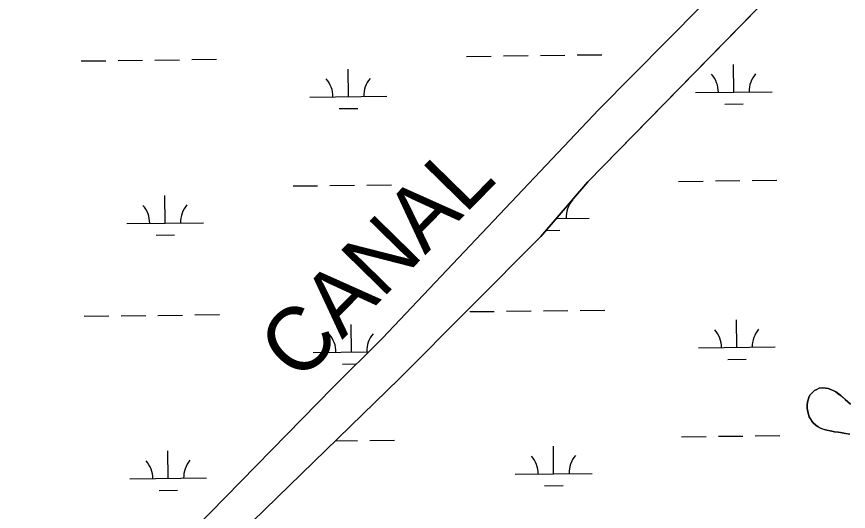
# Model space of a CAD drawing. Extents: x 3694830 to 3732949, y 415201 to 440970.
# Drawn here: x 3727757 to 3728840, y 423856 to 424500 of the extents above; entities that cross this region are included whole.
import ezdxf

# ---------------------------------------------------------------- set-up
doc = ezdxf.new("R2010")
doc.units = 0
for name, color, linetype in [('V-RIVR-IDEN', 7, 'Continuous'), ('V-TOPO-SHOR', 7, 'Continuous'), ('V-WETL-SWMP', 7, 'Continuous')]:
    doc.layers.add(name, color=color, linetype=linetype)

msp = doc.modelspace()

# ---------------------------------------------------------------- linework, layer by layer
at = {"layer": 'V-TOPO-SHOR'}
for points in [[(3728233.5, 424081.2), (3728515.2, 424379.1), (3728870.6, 424738.9), (3729193.8, 425065.4), (3729215.7, 425087)], [(3729106.1, 424899.4), (3729052.4, 424844.4), (3728783.1, 424574.1), (3728500.9, 424285), (3728439.5, 424213.6), (3728254.9, 424028.2)], [(3727762.1, 423629.1), (3727771.6, 423629.9), (3727785.1, 423637), (3727821.4, 423667.1), (3727929, 423772.2), (3728168.7, 424017.2), (3728233.5, 424081.2)], [(3727817.4, 423555.6), (3727815.9, 423567.4), (3727821.4, 423585.6), (3727838, 423610.1), (3727877.6, 423651.2), (3727965.4, 423749.2), (3728064.2, 423842.5), (3728254.9, 424028.2)], [(3728821.9, 423959.3), (3728818.4, 423960.3), (3728814, 423961.1), (3728810.2, 423961.8), (3728806.9, 423962.9), (3728803.7, 423964.1), (3728800.6, 423965.7), (3728797.4, 423967.9), (3728794.3, 423970.8), (3728792.3, 423973), (3728790.6, 423976), (3728789.1, 423978.8), (3728788.1, 423982), (3728787.3, 423985.7), (3728786.4, 423989.6), (3728786.4, 423993.9), (3728786.7, 423997.7), (3728787.7, 424000.9), (3728788.6, 424003.9), (3728789.9, 424007), (3728792.3, 424009.8), (3728795.8, 424012.9), (3728799, 424014.6), (3728802, 424016), (3728806.6, 424016.5), (3728810.2, 424016.2), (3728813.6, 424015.7), (3728817.3, 424014.5), (3728820.9, 424012.8), (3728823.8, 424011.3), (3728826.8, 424008.9), (3728830.1, 424006.6), (3728833.2, 424003.8), (3728835.8, 424001.5), (3728839.1, 423998.3), (3728842.6, 423995.2)], [(3728841.9, 423956.2), (3728838.6, 423956.7), (3728834.2, 423957.3), (3728829.8, 423958.3), (3728826.5, 423958.6), (3728821.9, 423959.3)]]:
    msp.add_lwpolyline(points, dxfattribs=at)
at = {"layer": 'V-WETL-SWMP'}
for p, q in [((3728500.9, 424285), (3728783.1, 424574.1)), ((3727841, 424442.5), (3727873, 424442.8)), ((3727889, 424443), (3727921, 424443.4)), ((3727937, 424443.6), (3727969, 424444)), ((3727985, 424444.2), (3728017, 424444.6)), ((3728342.9, 424448.4), (3728374.9, 424448.8)), ((3728390.9, 424449), (3728422.9, 424449.4)), ((3728438.9, 424449.6), (3728470.9, 424450)), ((3728486.9, 424450.2), (3728518.9, 424450.5)), ((3728188.9, 424395.9), (3728188.5, 424431.9)), ((3728690.8, 424401.8), (3728690.4, 424437.8)), ((3728640.8, 424401.2), (3728740.8, 424402.4)), ((3728138.9, 424395.3), (3728238.9, 424396.5)), ((3728177.1, 424380.3), (3728201.1, 424380.6)), ((3728679, 424386.3), (3728703, 424386.6)), ((3728116.9, 424279.6), (3728148.9, 424279.9)), ((3728164.9, 424280.1), (3728196.9, 424280.5)), ((3728212.9, 424280.7), (3728244.9, 424281.1)), ((3728439.5, 424213.6), (3728500.9, 424285)), ((3728618.8, 424285.5), (3728650.8, 424285.9)), ((3728666.8, 424286.1), (3728698.8, 424286.5)), ((3728714.8, 424286.7), (3728746.8, 424287.1)), ((3727950.4, 424231.1), (3727950, 424267.1)), ((3728459.8, 424237.2), (3728502.3, 424237.7)), ((3727900.4, 424230.5), (3728000.4, 424231.7)), ((3727938.6, 424215.6), (3727962.6, 424215.9)), ((3728446.4, 424221.6), (3728464.4, 424221.8)), ((3728254.9, 424028.2), (3728439.5, 424213.6)), ((3728394.9, 424116.4), (3728426.9, 424116.7)), ((3728442.9, 424116.9), (3728474.8, 424117.3)), ((3728490.8, 424117.5), (3728522.8, 424117.9)), ((3727845, 424109.8), (3727877, 424110.2)), ((3727893, 424110.4), (3727925, 424110.8)), ((3727941, 424110.9), (3727973, 424111.3)), ((3727989, 424111.5), (3728021, 424111.9)), ((3728346.9, 424115.8), (3728378.9, 424116.2)), ((3728192.9, 424063.2), (3728192.5, 424099.2)), ((3728694.8, 424069.2), (3728694.3, 424105.2)), ((3728142.9, 424062.6), (3728215.5, 424063.5)), ((3728644.8, 424068.6), (3728744.8, 424069.8)), ((3728682.9, 424053.6), (3728706.9, 424053.9)), ((3728181.1, 424047.6), (3728199.7, 424047.9)), ((3728064.2, 423842.5), (3728254.9, 424028.2)), ((3728792.3, 424009.8), (3728789.9, 424007)), ((3728795.8, 424012.9), (3728792.3, 424009.8)), ((3728799, 424014.6), (3728795.8, 424012.9)), ((3728802, 424016), (3728799, 424014.6)), ((3728806.6, 424016.5), (3728802, 424016)), ((3728810.2, 424016.2), (3728806.6, 424016.5)), ((3728813.6, 424015.7), (3728810.2, 424016.2)), ((3728817.3, 424014.5), (3728813.6, 424015.7)), ((3728820.9, 424012.8), (3728817.3, 424014.5)), ((3728823.8, 424011.3), (3728820.9, 424012.8)), ((3728830.1, 424006.6), (3728823.8, 424011.3)), ((3728786.7, 423997.7), (3728786.4, 423993.9)), ((3728788.6, 424003.9), (3728786.7, 423997.7)), ((3728789.9, 424007), (3728788.6, 424003.9)), ((3728835.8, 424001.5), (3728830.1, 424006.6)), ((3728839.1, 423998.3), (3728835.8, 424001.5)), ((3728842.6, 423995.2), (3728839.1, 423998.3)), ((3728786.4, 423993.9), (3728786.4, 423989.6)), ((3728786.4, 423989.6), (3728788.1, 423982)), ((3728788.1, 423982), (3728789.1, 423978.8)), ((3728789.1, 423978.8), (3728792.3, 423973)), ((3728792.3, 423973), (3728794.3, 423970.8)), ((3728794.3, 423970.8), (3728797.4, 423967.9)), ((3728797.4, 423967.9), (3728800.6, 423965.7)), ((3728800.6, 423965.7), (3728803.7, 423964.1)), ((3728718.7, 423954), (3728750.7, 423954.4)), ((3728803.7, 423964.1), (3728810.2, 423961.8)), ((3728810.2, 423961.8), (3728818.4, 423960.3)), ((3728818.4, 423960.3), (3728821.9, 423959.3)), ((3728821.9, 423959.3), (3728826.5, 423958.6)), ((3728826.5, 423958.6), (3728829.8, 423958.3)), ((3728829.8, 423958.3), (3728834.2, 423957.3)), ((3728834.2, 423957.3), (3728841.9, 423956.2)), ((3728172, 423947.5), (3728200.8, 423947.9)), ((3728216.8, 423948.1), (3728248.8, 423948.4)), ((3728622.7, 423952.9), (3728654.7, 423953.3)), ((3728670.7, 423953.5), (3728702.7, 423953.8)), ((3727954.4, 423898.5), (3727953.9, 423934.5)), ((3728456.2, 423904.5), (3728455.8, 423940.5)), ((3728406.2, 423903.9), (3728506.2, 423905.1)), ((3727904.4, 423897.9), (3728004.4, 423899.1)), ((3728444.4, 423888.9), (3728468.4, 423889.2)), ((3727942.5, 423882.9), (3727966.5, 423883.2))]:
    msp.add_line(p, q, dxfattribs=at)
for points in [[(3728870.6, 424738.9), (3728515.2, 424379.1)], [(3728515.2, 424379.1), (3728233.5, 424081.2), (3728168.7, 424017.2), (3727929, 423772.2), (3727821.4, 423667.1), (3727785.1, 423637), (3727771.6, 423629.9), (3727762.1, 423629.1), (3727748.7, 423664.7)]]:
    msp.add_lwpolyline(points, dxfattribs=at)
for centre, start, end in [((3728244.1, 424397), 139.9115, 181.4552), ((3728635.5, 424401.7), 359.9115, 41.4552), ((3728746, 424403), 139.9115, 181.4552), ((3728133.7, 424395.7), 359.9115, 41.4552), ((3728507.5, 424238.3), 139.9115, 181.4552), ((3727895.1, 424231), 359.9115, 41.4552), ((3728005.6, 424232.3), 139.9115, 181.4552), ((3728137.6, 424063), 359.9115, 41.4552), ((3728248.1, 424064.3), 139.9115, 181.4552), ((3728639.5, 424069), 359.9115, 41.4552), ((3728750, 424070.3), 139.9115, 181.4552), ((3727899.1, 423898.3), 359.9115, 41.4552), ((3728009.6, 423899.6), 139.9115, 181.4552), ((3728401, 423904.3), 359.9115, 41.4552), ((3728511.5, 423905.6), 139.9115, 181.4552)]:
    msp.add_arc(centre, 35.2, start, end, dxfattribs=at)

# ---------------------------------------------------------------- texts
at = {"layer": 'V-RIVR-IDEN'}
msp.add_text('CANAL', height=83, rotation=45.5786, dxfattribs=at).set_placement((3728124.7, 424021.6))

doc.saveas('drawing.dxf')
